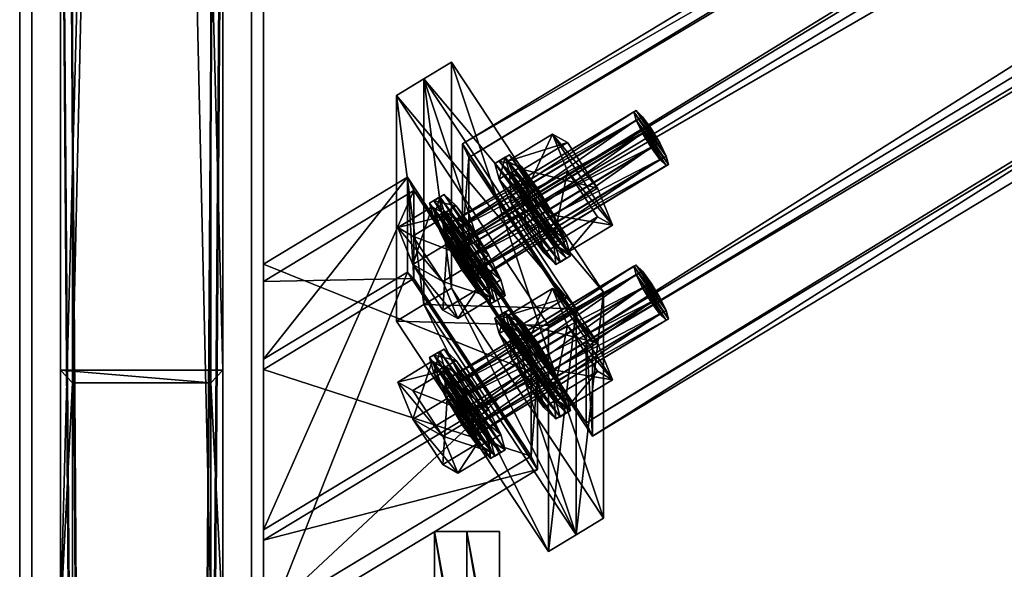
# Model space of a CAD drawing. Header units: millimetres. Extents: x 60485 to 71303, y 100 to 16900.
# Tile 416 of 656: x 68370 to 68612, y 6837 to 6972. Entities that reach past the tile are written whole.
import ezdxf

# ---------------------------------------------------------------- set-up
doc = ezdxf.new("R2010")
doc.units = ezdxf.units.MM
for name, color, linetype in [('13', 7, 'Continuous'), ('3', 7, 'Continuous'), ('4', 7, 'Continuous'), ('6', 7, 'Continuous'), ('99', 7, 'Continuous')]:
    doc.layers.add(name, color=color, linetype=linetype)

msp = doc.modelspace()

# ---------------------------------------------------------------- meshes
at = {"layer": '13', "color": 7}
mesh = msp.add_polyface(dxfattribs=at)
corners = [(68525.34, 6944.91, 4975.68), (68476.71, 6919.73, 4969.11), (68478.85, 6916.81, 4967.09), (68523.21, 6947.83, 4977.7), (68475.15, 6921.24, 4972.63), (68521.64, 6949.34, 4981.22), (68474.58, 6920.94, 4976.72), (68521.07, 6949.04, 4985.31), (68475.15, 6918.9, 4980.28), (68521.64, 6947, 4988.87), (68476.71, 6915.68, 4982.36), (68523.21, 6943.78, 4990.95), (68478.85, 6912.13, 4982.39), (68525.34, 6940.23, 4990.98), (68480.99, 6909.21, 4980.38), (68482.55, 6910.04, 4969.21), (68480.99, 6913.27, 4967.13), (68482.55, 6912.38, 4961.56), (68475.15, 6923.58, 4964.98), (68466.69, 6918.47, 4963.42), (68471.45, 6925.68, 4978.17), (68462.99, 6920.57, 4976.61), (68466.69, 6911.46, 4986.37), (68481.39, 6920.39, 4960.87), (68477.38, 6925.87, 4964.64), (68474.84, 6924.33, 4964.18), (68478.85, 6918.86, 4960.4), (68474.45, 6928.7, 4971.25), (68471.91, 6927.17, 4970.78), (68473.37, 6928.13, 4978.92), (68470.84, 6926.6, 4978.45), (68474.45, 6924.31, 4985.6), (68471.91, 6922.78, 4985.13), (68477.38, 6918.27, 4989.49), (68474.84, 6916.74, 4989.02), (68485.39, 6913.74, 4960.94), (68488.32, 6907.7, 4964.83), (68489.4, 6903.88, 4971.51), (68486.86, 6902.35, 4971.04), (68485.79, 6906.16, 4964.36), (68482.86, 6912.21, 4960.47), (68493.44, 6935.57, 4967.61), (68490.51, 6938.41, 4974.22), (68487.97, 6936.87, 4973.75), (68490.9, 6934.04, 4967.14), (68489.43, 6937.84, 4981.89), (68486.9, 6936.31, 4981.42), (68490.51, 6934.02, 4988.56), (68487.97, 6932.49, 4988.09), (68493.44, 6927.98, 4992.46), (68490.9, 6926.44, 4991.99), (68501.85, 6915.87, 4967.33), (68498.92, 6921.91, 4963.44), (68494.91, 6928.57, 4963.37)]
mesh.append_faces([[corners[k] for k in face] for face in [(0, 1, 2, 2), (3, 4, 1, 1), (5, 6, 4, 4), (7, 8, 6, 6), (9, 10, 8, 8), (11, 12, 10, 10), (13, 14, 12, 12), (18, 21, 19, 19), (20, 22, 21, 21), (17, 20, 18, 18), (23, 25, 26, 26), (24, 28, 25, 25), (27, 30, 28, 28), (29, 32, 30, 30), (31, 34, 32, 32), (35, 24, 23, 23), (25, 40, 26, 26), (41, 43, 44, 44), (42, 46, 43, 43), (45, 48, 46, 46), (47, 50, 48, 48), (43, 53, 44, 44)]], dxfattribs={"vtx0": -1, "color": 7})
mesh.append_faces([[corners[k] for k in face] for face in [(6, 15, 4, 4), (4, 16, 1, 1), (24, 35, 27, 27), (27, 36, 29, 29), (29, 37, 31, 31), (32, 38, 30, 30), (30, 39, 28, 28), (28, 40, 25, 25), (48, 51, 46, 46), (46, 52, 43, 43)]], dxfattribs={"vtx0": -1, "vtx1": -1, "color": 7})
mesh.append_faces([[corners[k] for k in face] for face in [(17, 18, 19, 19), (18, 20, 21, 21), (23, 24, 25, 25), (24, 27, 28, 28), (27, 29, 30, 30), (29, 31, 32, 32), (31, 33, 34, 34), (41, 42, 43, 43), (42, 45, 46, 46), (45, 47, 48, 48), (47, 49, 50, 50)]], dxfattribs={"vtx2": -1, "vtx3": -1, "color": 7})
mesh = msp.add_polyface(dxfattribs=at)
corners = [(68529.05, 6938.14, 4977.8), (68527.48, 6941.36, 4975.72), (68480.99, 6913.27, 4967.13), (68525.34, 6944.91, 4975.68), (68478.85, 6916.81, 4967.09), (68523.21, 6947.83, 4977.7), (68476.71, 6919.73, 4969.11), (68521.64, 6949.34, 4981.22), (68475.15, 6921.24, 4972.63), (68521.07, 6949.04, 4985.31), (68474.58, 6920.94, 4976.72), (68521.64, 6947, 4988.87), (68475.15, 6918.9, 4980.28), (68523.21, 6943.78, 4990.95), (68476.71, 6915.68, 4982.36), (68525.34, 6940.23, 4990.98), (68478.85, 6912.13, 4982.39), (68529.62, 6936.1, 4981.36), (68529.05, 6935.8, 4985.45), (68527.48, 6937.31, 4988.97), (68512.14, 6930.26, 4967.02), (68504.74, 6941.46, 4970.45), (68493.75, 6934.82, 4968.42), (68501.15, 6923.62, 4964.99), (68501.03, 6943.56, 4983.64), (68490.05, 6936.91, 4981.61), (68504.74, 6934.45, 4993.4), (68493.75, 6927.8, 4991.37), (68501.15, 6916.6, 4987.94), (68515.84, 6921.15, 4976.79), (68512.14, 6923.24, 4989.97), (68504.85, 6914.51, 4974.76), (68501.45, 6923.45, 4963.9), (68497.45, 6930.1, 4963.84), (68494.91, 6928.57, 4963.37), (68493.44, 6935.57, 4967.61), (68490.9, 6934.04, 4967.14), (68493.44, 6927.98, 4992.46), (68494.91, 6919.79, 4992.06), (68490.9, 6926.44, 4991.99), (68490.51, 6938.41, 4974.22), (68504.39, 6917.4, 4967.8), (68489.43, 6937.84, 4981.89), (68505.46, 6913.59, 4974.47), (68490.51, 6934.02, 4988.56), (68504.39, 6913.02, 4982.14), (68502.92, 6912.05, 4974), (68487.97, 6932.49, 4988.09), (68487.97, 6936.87, 4973.75), (68498.92, 6921.91, 4963.44)]
mesh.append_faces([[corners[k] for k in face] for face in [(1, 5, 3, 3), (13, 19, 15, 15), (20, 22, 23, 23), (21, 25, 22, 22), (24, 27, 25, 25), (26, 28, 27, 27), (20, 24, 21, 21), (26, 29, 30, 30), (25, 23, 22, 22), (33, 36, 34, 34), (37, 38, 39, 39), (32, 35, 33, 33)]], dxfattribs={"vtx0": -1, "color": 7})
mesh.append_faces([[corners[k] for k in face] for face in [(5, 1, 7, 7), (7, 0, 9, 9), (9, 17, 11, 11), (11, 18, 13, 13), (24, 29, 26, 26), (27, 31, 25, 25), (35, 32, 40, 40), (40, 41, 42, 42), (42, 43, 44, 44), (44, 45, 37, 37), (39, 46, 47, 47)]], dxfattribs={"vtx0": -1, "vtx1": -1, "color": 7})
mesh.append_faces([[corners[k] for k in face] for face in [(7, 1, 0, 0), (9, 0, 17, 17), (11, 17, 18, 18), (13, 18, 19, 19), (24, 20, 29, 29), (25, 31, 23, 23), (48, 49, 34, 34)]], dxfattribs={"vtx0": -1, "vtx2": -1, "vtx3": -1, "color": 7})
mesh.append_faces([[corners[k] for k in face] for face in [(0, 1, 2, 2), (1, 3, 4, 4), (3, 5, 6, 6), (5, 7, 8, 8), (7, 9, 10, 10), (9, 11, 12, 12), (11, 13, 14, 14), (13, 15, 16, 16), (20, 21, 22, 22), (21, 24, 25, 25), (24, 26, 27, 27), (32, 33, 34, 34), (33, 35, 36, 36)]], dxfattribs={"vtx2": -1, "vtx3": -1, "color": 7})
mesh = msp.add_polyface(dxfattribs=at)
corners = [(68527.48, 6903.35, 5100.04), (68523.21, 6909.82, 5102.02), (68525.34, 6906.9, 5100), (68521.64, 6911.33, 5105.54), (68529.05, 6900.13, 5102.12), (68521.07, 6911.03, 5109.63), (68529.62, 6898.09, 5105.68), (68521.64, 6908.99, 5113.19), (68529.05, 6897.79, 5109.77), (68523.21, 6905.77, 5115.27), (68529.62, 6936.1, 4981.36), (68529.05, 6938.14, 4977.8), (68482.55, 6910.04, 4969.21), (68483.12, 6908.01, 4972.77), (68480.99, 6913.27, 4967.13), (68527.48, 6941.36, 4975.72), (68478.85, 6916.81, 4967.09), (68525.34, 6940.23, 4990.98), (68527.48, 6937.31, 4988.97), (68480.99, 6909.21, 4980.38), (68529.05, 6935.8, 4985.45), (68482.55, 6907.7, 4976.86), (68515.84, 6921.15, 4976.79), (68512.14, 6930.26, 4967.02), (68501.15, 6923.62, 4964.99), (68504.85, 6914.51, 4974.76), (68504.74, 6934.45, 4993.4), (68512.14, 6923.24, 4989.97), (68501.15, 6916.6, 4987.94), (68493.75, 6927.8, 4991.37), (68505.46, 6913.59, 4974.47), (68504.39, 6917.4, 4967.8), (68501.85, 6915.87, 4967.33), (68502.92, 6912.05, 4974), (68501.45, 6923.45, 4963.9), (68498.92, 6921.91, 4963.44), (68494.91, 6928.57, 4963.37), (68493.44, 6927.98, 4992.46), (68497.45, 6921.33, 4992.52), (68494.91, 6919.79, 4992.06), (68501.45, 6915.85, 4988.75), (68498.92, 6914.32, 4988.28), (68504.39, 6913.02, 4982.14), (68501.85, 6911.49, 4981.67), (68490.51, 6938.41, 4974.22), (68489.43, 6937.84, 4981.89), (68490.51, 6934.02, 4988.56), (68490.9, 6926.44, 4991.99), (68487.97, 6932.49, 4988.09), (68486.9, 6936.31, 4981.42)]
mesh.append_faces([[corners[k] for k in face] for face in [(0, 1, 2, 2), (10, 12, 13, 13), (11, 14, 12, 12), (15, 16, 14, 14), (18, 21, 19, 19), (20, 13, 21, 21), (22, 24, 25, 25), (27, 25, 28, 28), (25, 29, 28, 28), (30, 32, 33, 33), (31, 35, 32, 32), (34, 36, 35, 35), (38, 41, 39, 39), (40, 43, 41, 41), (42, 33, 43, 43), (37, 40, 38, 38), (43, 39, 41, 41)]], dxfattribs={"vtx0": -1, "color": 7})
mesh.append_faces([[corners[k] for k in face] for face in [(1, 0, 3, 3), (3, 4, 5, 5), (5, 6, 7, 7), (7, 8, 9, 9), (39, 43, 47, 47)]], dxfattribs={"vtx0": -1, "vtx1": -1, "color": 7})
mesh.append_faces([[corners[k] for k in face] for face in [(3, 0, 4, 4), (44, 34, 31, 31), (45, 31, 30, 30), (46, 30, 42, 42), (37, 42, 40, 40), (47, 43, 33, 33), (48, 33, 32, 32), (49, 32, 35, 35)]], dxfattribs={"vtx0": -1, "vtx2": -1, "vtx3": -1, "color": 7})
mesh.append_faces([[corners[k] for k in face] for face in [(10, 11, 12, 12), (17, 18, 19, 19), (18, 20, 21, 21), (20, 10, 13, 13), (22, 23, 24, 24), (26, 27, 28, 28), (27, 22, 25, 25), (30, 31, 32, 32), (31, 34, 35, 35), (37, 38, 39, 39), (38, 40, 41, 41), (40, 42, 43, 43), (42, 30, 33, 33)]], dxfattribs={"vtx2": -1, "vtx3": -1, "color": 7})
mesh = msp.add_polyface(dxfattribs=at)
corners = [(68480.99, 6909.21, 4980.38), (68476.71, 6915.68, 4982.36), (68478.85, 6912.13, 4982.39), (68482.55, 6907.7, 4976.86), (68475.15, 6918.9, 4980.28), (68483.12, 6908.01, 4972.77), (68474.58, 6920.94, 4976.72), (68482.55, 6910.04, 4969.21), (68475.15, 6921.24, 4972.63), (68480.99, 6913.27, 4967.13), (68476.71, 6919.73, 4969.11), (68478.85, 6916.81, 4967.09), (68486.25, 6903.27, 4971.32), (68482.55, 6912.38, 4961.56), (68474.1, 6907.27, 4959.99), (68466.69, 6918.47, 4963.42), (68471.45, 6925.68, 4978.17), (68475.15, 6916.57, 4987.93), (68466.69, 6911.46, 4986.37), (68482.55, 6905.36, 4984.51), (68474.1, 6900.26, 4982.95), (68477.8, 6898.16, 4969.76), (68462.99, 6920.57, 4976.61), (68489.4, 6903.88, 4971.51), (68488.32, 6907.7, 4964.83), (68485.79, 6906.16, 4964.36), (68486.86, 6902.35, 4971.04), (68485.39, 6913.74, 4960.94), (68482.86, 6912.21, 4960.47), (68481.39, 6920.39, 4960.87), (68478.85, 6918.86, 4960.4), (68477.38, 6918.27, 4989.49), (68481.39, 6911.62, 4989.56), (68478.85, 6910.09, 4989.09), (68474.84, 6916.74, 4989.02), (68485.39, 6906.14, 4985.78), (68482.86, 6904.61, 4985.31), (68488.32, 6903.31, 4979.17), (68485.79, 6901.78, 4978.71), (68474.45, 6928.7, 4971.25), (68473.37, 6928.13, 4978.92), (68474.45, 6924.31, 4985.6), (68471.91, 6922.78, 4985.13), (68470.84, 6926.6, 4978.45), (68471.91, 6927.17, 4970.78)]
mesh.append_faces([[corners[k] for k in face] for face in [(0, 1, 2, 2), (10, 9, 11, 11), (13, 15, 14, 14), (17, 20, 18, 18), (17, 12, 19, 19), (22, 14, 15, 15), (23, 25, 26, 26), (24, 28, 25, 25), (27, 30, 28, 28), (31, 33, 34, 34), (32, 36, 33, 33), (35, 38, 36, 36), (31, 35, 32, 32), (36, 34, 33, 33)]], dxfattribs={"vtx0": -1, "color": 7})
mesh.append_faces([[corners[k] for k in face] for face in [(1, 3, 4, 4), (4, 5, 6, 6), (16, 12, 17, 17), (18, 14, 22, 22), (41, 37, 31, 31), (34, 38, 42, 42)]], dxfattribs={"vtx0": -1, "vtx1": -1, "color": 7})
mesh.append_faces([[corners[k] for k in face] for face in [(1, 0, 3, 3), (4, 3, 5, 5), (6, 5, 7, 7), (8, 7, 9, 9), (16, 13, 12, 12), (18, 21, 14, 14), (39, 27, 24, 24), (40, 24, 23, 23), (41, 23, 37, 37), (31, 37, 35, 35), (34, 36, 38, 38), (42, 38, 26, 26), (43, 26, 25, 25), (44, 25, 28, 28)]], dxfattribs={"vtx0": -1, "vtx2": -1, "vtx3": -1, "color": 7})
mesh.append_faces([[corners[k] for k in face] for face in [(12, 13, 14, 14), (16, 17, 18, 18), (17, 19, 20, 20), (23, 24, 25, 25), (24, 27, 28, 28), (27, 29, 30, 30), (31, 32, 33, 33), (32, 35, 36, 36), (35, 37, 38, 38)]], dxfattribs={"vtx2": -1, "vtx3": -1, "color": 7})
mesh = msp.add_polyface(dxfattribs=at)
corners = [(68523.21, 6909.82, 5102.02), (68475.15, 6883.24, 5096.95), (68476.71, 6881.72, 5093.43), (68521.64, 6911.33, 5105.54), (68474.58, 6882.93, 5101.04), (68521.07, 6911.03, 5109.63), (68475.15, 6880.9, 5104.6), (68521.64, 6908.99, 5113.19), (68476.71, 6877.67, 5106.68), (68483.12, 6870, 5097.09), (68482.55, 6872.03, 5093.53), (68480.99, 6875.26, 5091.45), (68478.85, 6878.8, 5091.41), (68482.55, 6874.37, 5085.88), (68475.15, 6885.57, 5089.3), (68466.69, 6880.47, 5087.74), (68471.45, 6887.67, 5102.49), (68462.99, 6882.56, 5100.93), (68475.15, 6878.56, 5112.25), (68466.69, 6873.45, 5110.69), (68474.1, 6869.26, 5084.31), (68485.39, 6875.73, 5085.26), (68481.39, 6882.38, 5085.19), (68478.85, 6880.85, 5084.72), (68477.38, 6887.86, 5088.96), (68474.84, 6886.33, 5088.49), (68474.45, 6890.69, 5095.57), (68471.91, 6889.16, 5095.1), (68473.37, 6890.12, 5103.24), (68470.84, 6888.59, 5102.77), (68474.45, 6886.31, 5109.92), (68471.91, 6884.77, 5109.45), (68477.38, 6880.26, 5113.81), (68474.84, 6878.73, 5113.34), (68488.32, 6869.69, 5089.15), (68489.4, 6865.87, 5095.83), (68486.86, 6864.34, 5095.36), (68485.79, 6868.16, 5088.68), (68482.86, 6874.2, 5084.79), (68490.51, 6900.4, 5098.54), (68486.9, 6898.3, 5105.74), (68487.97, 6898.87, 5098.07), (68489.43, 6899.83, 5106.21), (68487.97, 6894.48, 5112.41), (68486.25, 6903.27, 4971.32), (68474.1, 6907.27, 4959.99), (68477.8, 6898.16, 4969.76), (68482.55, 6905.36, 4984.51), (68474.1, 6900.26, 4982.95), (68466.69, 6911.46, 4986.37), (68488.32, 6903.31, 4979.17), (68489.4, 6903.88, 4971.51), (68486.86, 6902.35, 4971.04), (68485.79, 6901.78, 4978.71)]
mesh.append_faces([[corners[k] for k in face] for face in [(0, 1, 2, 2), (3, 4, 1, 1), (5, 6, 4, 4), (7, 8, 6, 6), (2, 11, 12, 12), (14, 17, 15, 15), (16, 19, 17, 17), (13, 16, 14, 14), (17, 20, 15, 15), (22, 25, 23, 23), (24, 27, 25, 25), (26, 29, 27, 27), (28, 31, 29, 29), (30, 33, 31, 31), (21, 24, 22, 22), (25, 38, 23, 23), (39, 40, 41, 41), (42, 43, 40, 40), (44, 45, 46, 46), (47, 46, 48, 48), (46, 49, 48, 48), (50, 52, 53, 53)]], dxfattribs={"vtx0": -1, "color": 7})
mesh.append_faces([[corners[k] for k in face] for face in [(6, 9, 4, 4), (4, 10, 1, 1), (1, 11, 2, 2), (16, 13, 18, 18), (24, 21, 26, 26), (26, 34, 28, 28), (28, 35, 30, 30), (31, 36, 29, 29), (29, 37, 27, 27), (27, 38, 25, 25)]], dxfattribs={"vtx0": -1, "vtx1": -1, "color": 7})
mesh.append_faces([[corners[k] for k in face] for face in [(13, 14, 15, 15), (14, 16, 17, 17), (16, 18, 19, 19), (21, 22, 23, 23), (22, 24, 25, 25), (24, 26, 27, 27), (26, 28, 29, 29), (28, 30, 31, 31), (30, 32, 33, 33), (47, 44, 46, 46), (50, 51, 52, 52)]], dxfattribs={"vtx2": -1, "vtx3": -1, "color": 7})
mesh = msp.add_polyface(dxfattribs=at)
corners = [(68529.62, 6898.09, 5105.68), (68482.55, 6872.03, 5093.53), (68483.12, 6870, 5097.09), (68529.05, 6900.13, 5102.12), (68480.99, 6875.26, 5091.45), (68527.48, 6903.35, 5100.04), (68478.85, 6878.8, 5091.41), (68525.34, 6906.9, 5100), (68476.71, 6881.72, 5093.43), (68521.64, 6911.33, 5105.54), (68521.07, 6911.03, 5109.63), (68474.58, 6882.93, 5101.04), (68521.64, 6908.99, 5113.19), (68475.15, 6880.9, 5104.6), (68523.21, 6905.77, 5115.27), (68478.85, 6874.13, 5106.71), (68476.71, 6877.67, 5106.68), (68525.34, 6902.22, 5115.3), (68480.99, 6871.21, 5104.7), (68527.48, 6899.3, 5113.29), (68482.55, 6869.69, 5101.18), (68529.05, 6897.79, 5109.77), (68504.74, 6903.45, 5094.77), (68501.03, 6905.55, 5107.96), (68490.05, 6898.91, 5105.92), (68493.75, 6896.81, 5092.74), (68504.74, 6896.44, 5117.72), (68493.75, 6889.8, 5115.69), (68501.15, 6878.59, 5112.26), (68504.85, 6876.5, 5099.08), (68501.15, 6885.61, 5089.31), (68501.45, 6885.44, 5088.22), (68497.45, 6892.09, 5088.16), (68494.91, 6890.56, 5087.69), (68498.92, 6883.91, 5087.75), (68493.44, 6897.56, 5091.93), (68490.9, 6896.03, 5091.46), (68490.51, 6900.4, 5098.54), (68487.97, 6898.87, 5098.07), (68489.43, 6899.83, 5106.21), (68486.9, 6898.3, 5105.74), (68490.51, 6896.01, 5112.88), (68487.97, 6894.48, 5112.41), (68493.44, 6889.97, 5116.78), (68490.9, 6888.44, 5116.31), (68497.45, 6883.32, 5116.84), (68494.91, 6881.79, 5116.38), (68498.92, 6876.31, 5112.6), (68504.39, 6879.39, 5092.12), (68505.46, 6875.58, 5098.79), (68504.39, 6875.01, 5106.46), (68501.45, 6877.84, 5113.07), (68501.85, 6873.48, 5105.99), (68502.92, 6874.04, 5098.32), (68501.85, 6877.86, 5091.65)]
mesh.append_faces([[corners[k] for k in face] for face in [(0, 1, 2, 2), (3, 4, 1, 1), (5, 6, 4, 4), (7, 8, 6, 6), (14, 15, 16, 16), (17, 18, 15, 15), (19, 20, 18, 18), (21, 2, 20, 20), (22, 24, 25, 25), (23, 27, 24, 24), (26, 28, 27, 27), (24, 30, 25, 25), (31, 33, 34, 34), (32, 36, 33, 33), (35, 38, 36, 36), (41, 44, 42, 42), (43, 46, 44, 44), (45, 47, 46, 46), (31, 35, 32, 32), (43, 51, 45, 45), (38, 33, 36, 36)]], dxfattribs={"vtx0": -1, "color": 7})
mesh.append_faces([[corners[k] for k in face] for face in [(27, 29, 24, 24), (35, 31, 37, 37), (37, 48, 39, 39), (39, 49, 41, 41), (41, 50, 43, 43), (46, 52, 44, 44), (44, 53, 42, 42), (42, 54, 40, 40), (40, 34, 38, 38)]], dxfattribs={"vtx0": -1, "vtx1": -1, "color": 7})
mesh.append_faces([[corners[k] for k in face] for face in [(40, 54, 34, 34), (38, 34, 33, 33)]], dxfattribs={"vtx0": -1, "vtx2": -1, "vtx3": -1, "color": 7})
mesh.append_faces([[corners[k] for k in face] for face in [(9, 10, 11, 11), (10, 12, 13, 13), (22, 23, 24, 24), (23, 26, 27, 27), (31, 32, 33, 33), (32, 35, 36, 36), (35, 37, 38, 38), (37, 39, 40, 40), (39, 41, 42, 42), (41, 43, 44, 44), (43, 45, 46, 46)]], dxfattribs={"vtx2": -1, "vtx3": -1, "color": 7})
mesh = msp.add_polyface(dxfattribs=at)
corners = [(68529.62, 6898.09, 5105.68), (68529.05, 6900.13, 5102.12), (68482.55, 6872.03, 5093.53), (68527.48, 6903.35, 5100.04), (68480.99, 6875.26, 5091.45), (68525.34, 6906.9, 5100), (68478.85, 6878.8, 5091.41), (68523.21, 6909.82, 5102.02), (68476.71, 6881.72, 5093.43), (68521.64, 6911.33, 5105.54), (68475.15, 6883.24, 5096.95), (68521.64, 6908.99, 5113.19), (68523.21, 6905.77, 5115.27), (68476.71, 6877.67, 5106.68), (68525.34, 6902.22, 5115.3), (68478.85, 6874.13, 5106.71), (68527.48, 6899.3, 5113.29), (68480.99, 6871.21, 5104.7), (68529.05, 6897.79, 5109.77), (68482.55, 6869.69, 5101.18), (68483.12, 6870, 5097.09), (68521.07, 6911.03, 5109.63), (68515.84, 6883.14, 5101.11), (68512.14, 6892.25, 5091.34), (68501.15, 6885.61, 5089.31), (68504.85, 6876.5, 5099.08), (68504.74, 6903.45, 5094.77), (68493.75, 6896.81, 5092.74), (68504.74, 6896.44, 5117.72), (68512.14, 6885.24, 5114.29), (68501.15, 6878.59, 5112.26), (68501.03, 6905.55, 5107.96), (68493.75, 6889.8, 5115.69), (68490.05, 6898.91, 5105.92), (68505.46, 6875.58, 5098.79), (68504.39, 6879.39, 5092.12), (68501.85, 6877.86, 5091.65), (68502.92, 6874.04, 5098.32), (68501.45, 6885.44, 5088.22), (68498.92, 6883.91, 5087.75), (68497.45, 6883.32, 5116.84), (68501.45, 6877.84, 5113.07), (68498.92, 6876.31, 5112.6), (68504.39, 6875.01, 5106.46), (68501.85, 6873.48, 5105.99), (68490.51, 6900.4, 5098.54), (68489.43, 6899.83, 5106.21), (68490.51, 6896.01, 5112.88), (68493.44, 6889.97, 5116.78), (68494.91, 6881.79, 5116.38), (68490.9, 6888.44, 5116.31), (68487.97, 6894.48, 5112.41)]
mesh.append_faces([[corners[k] for k in face] for face in [(12, 16, 14, 14), (22, 24, 25, 25), (23, 27, 24, 24), (29, 25, 30, 30), (23, 31, 26, 26), (28, 22, 29, 29), (25, 32, 30, 30), (34, 36, 37, 37), (35, 39, 36, 36), (41, 44, 42, 42), (43, 37, 44, 44), (44, 49, 42, 42)]], dxfattribs={"vtx0": -1, "color": 7})
mesh.append_faces([[corners[k] for k in face] for face in [(31, 22, 28, 28)]], dxfattribs={"vtx0": -1, "vtx1": -1, "color": 7})
mesh.append_faces([[corners[k] for k in face] for face in [(21, 1, 0, 0), (11, 0, 18, 18), (12, 18, 16, 16), (31, 23, 22, 22), (33, 25, 24, 24), (45, 38, 35, 35), (46, 35, 34, 34), (47, 34, 43, 43), (48, 43, 41, 41), (50, 44, 37, 37), (51, 37, 36, 36)]], dxfattribs={"vtx0": -1, "vtx2": -1, "vtx3": -1, "color": 7})
mesh.append_faces([[corners[k] for k in face] for face in [(0, 1, 2, 2), (1, 3, 4, 4), (3, 5, 6, 6), (5, 7, 8, 8), (7, 9, 10, 10), (11, 12, 13, 13), (12, 14, 15, 15), (14, 16, 17, 17), (16, 18, 19, 19), (18, 0, 20, 20), (22, 23, 24, 24), (23, 26, 27, 27), (28, 29, 30, 30), (29, 22, 25, 25), (34, 35, 36, 36), (35, 38, 39, 39), (40, 41, 42, 42), (41, 43, 44, 44), (43, 34, 37, 37)]], dxfattribs={"vtx2": -1, "vtx3": -1, "color": 7})
mesh = msp.add_polyface(dxfattribs=at)
corners = [(68480.99, 6871.21, 5104.7), (68476.71, 6877.67, 5106.68), (68478.85, 6874.13, 5106.71), (68482.55, 6869.69, 5101.18), (68483.12, 6870, 5097.09), (68475.15, 6880.9, 5104.6), (68474.58, 6882.93, 5101.04), (68482.55, 6872.03, 5093.53), (68475.15, 6883.24, 5096.95), (68480.99, 6875.26, 5091.45), (68486.25, 6865.26, 5095.64), (68482.55, 6874.37, 5085.88), (68474.1, 6869.26, 5084.31), (68477.8, 6860.15, 5094.08), (68466.69, 6880.47, 5087.74), (68475.15, 6878.56, 5112.25), (68482.55, 6867.36, 5108.83), (68474.1, 6862.25, 5107.27), (68466.69, 6873.45, 5110.69), (68462.99, 6882.56, 5100.93), (68489.4, 6865.87, 5095.83), (68488.32, 6869.69, 5089.15), (68485.79, 6868.16, 5088.68), (68486.86, 6864.34, 5095.36), (68485.39, 6875.73, 5085.26), (68482.86, 6874.2, 5084.79), (68478.85, 6880.85, 5084.72), (68477.38, 6880.26, 5113.81), (68481.39, 6873.61, 5113.88), (68478.85, 6872.08, 5113.41), (68474.84, 6878.73, 5113.34), (68485.39, 6868.14, 5110.1), (68482.86, 6866.6, 5109.63), (68488.32, 6865.3, 5103.49), (68485.79, 6863.77, 5103.03), (68474.45, 6890.69, 5095.57), (68473.37, 6890.12, 5103.24), (68474.45, 6886.31, 5109.92), (68471.91, 6884.77, 5109.45), (68470.84, 6888.59, 5102.77), (68471.91, 6889.16, 5095.1)]
mesh.append_faces([[corners[k] for k in face] for face in [(0, 1, 2, 2), (10, 12, 13, 13), (11, 14, 12, 12), (15, 17, 18, 18), (16, 13, 17, 17), (15, 10, 16, 16), (13, 18, 17, 17), (20, 22, 23, 23), (21, 25, 22, 22), (24, 26, 25, 25), (27, 29, 30, 30), (28, 32, 29, 29), (31, 34, 32, 32), (33, 23, 34, 34), (27, 31, 28, 28), (32, 30, 29, 29)]], dxfattribs={"vtx0": -1, "color": 7})
mesh.append_faces([[corners[k] for k in face] for face in [(1, 4, 5, 5), (18, 12, 19, 19), (37, 33, 27, 27), (30, 34, 38, 38)]], dxfattribs={"vtx0": -1, "vtx1": -1, "color": 7})
mesh.append_faces([[corners[k] for k in face] for face in [(1, 0, 3, 3), (1, 3, 4, 4), (6, 4, 7, 7), (8, 7, 9, 9), (15, 11, 10, 10), (18, 13, 12, 12), (35, 24, 21, 21), (36, 21, 20, 20), (37, 20, 33, 33), (27, 33, 31, 31), (30, 32, 34, 34), (38, 34, 23, 23), (39, 23, 22, 22), (40, 22, 25, 25)]], dxfattribs={"vtx0": -1, "vtx2": -1, "vtx3": -1, "color": 7})
mesh.append_faces([[corners[k] for k in face] for face in [(10, 11, 12, 12), (15, 16, 17, 17), (16, 10, 13, 13), (20, 21, 22, 22), (21, 24, 25, 25), (27, 28, 29, 29), (28, 31, 32, 32), (31, 33, 34, 34), (33, 20, 23, 23)]], dxfattribs={"vtx2": -1, "vtx3": -1, "color": 7})
at = {"layer": '3', "color": 91}
mesh = msp.add_polyface(dxfattribs=at)
corners = [(68370, 8485, 5564.7), (68430, 8485, 5564.7), (68430, 145.04, 3014.92), (68370, 145.04, 3014.92), (68370, 271.84, 2970.03), (68430, 271.84, 2970.03), (68430, 8485, 5481.04), (68370, 8485, 5481.04), (68370, 145.04, 2970.03), (68427, 8485, 5484.18), (68373, 8485, 5484.18), (68373, 8485, 5561.56), (68427, 8485, 5561.56), (68373, 145.04, 3011.78), (68427, 145.04, 3011.78), (68373, 261.58, 2970.03), (68373, 145.04, 2970.03), (68427, 261.58, 2970.03), (68427, 145.04, 2970.03), (68430, 145.04, 2970.03)]
mesh.append_faces([[corners[k] for k in face] for face in [(0, 2, 3, 3), (4, 6, 7, 7), (4, 3, 8, 8), (0, 4, 7, 7), (12, 13, 14, 14), (15, 11, 10, 10), (13, 15, 16, 16), (17, 10, 9, 9), (17, 14, 18, 18), (12, 17, 9, 9), (8, 13, 16, 16), (18, 2, 19, 19), (5, 1, 6, 6), (2, 5, 19, 19), (5, 18, 19, 19), (15, 8, 16, 16)]], dxfattribs={"vtx0": -1, "color": 91})
mesh.append_faces([[corners[k] for k in face] for face in [(3, 4, 0, 0), (0, 11, 1, 1), (11, 7, 10, 10), (10, 7, 9, 9), (1, 12, 6, 6), (12, 1, 11, 11), (6, 9, 7, 7), (11, 15, 13, 13), (14, 17, 12, 12), (2, 14, 3, 3), (3, 13, 8, 8), (1, 5, 2, 2), (18, 5, 17, 17), (17, 5, 15, 15), (8, 15, 4, 4), (4, 15, 5, 5)]], dxfattribs={"vtx0": -1, "vtx1": -1, "color": 91})
mesh.append_faces([[corners[k] for k in face] for face in [(11, 0, 7, 7), (6, 12, 9, 9), (2, 18, 14, 14), (3, 14, 13, 13)]], dxfattribs={"vtx0": -1, "vtx2": -1, "vtx3": -1, "color": 91})
mesh.append_faces([[corners[k] for k in face] for face in [(0, 1, 2, 2), (4, 5, 6, 6), (12, 11, 13, 13), (17, 15, 10, 10)]], dxfattribs={"vtx2": -1, "vtx3": -1, "color": 91})
mesh = msp.add_polyface(dxfattribs=at)
corners = [(70790.52, 8333.78, 5437.95), (70819.36, 8290.13, 5424.6), (68509.33, 6894.17, 4997.81), (68480.49, 6937.82, 5011.16), (70819.36, 8268.49, 5495.37), (68509.33, 6872.53, 5068.58), (70790.52, 8312.15, 5508.72), (68480.49, 6916.18, 5081.93), (70788.91, 8337.09, 5435.82), (70788.91, 8313.7, 5512.33), (68478.89, 6917.73, 5085.54), (68478.89, 6941.12, 5009.03), (70820.97, 8265.19, 5497.5), (68510.94, 6869.23, 5070.71), (70820.97, 8288.58, 5420.99), (68510.94, 6892.62, 4994.2)]
mesh.append_faces([[corners[k] for k in face] for face in [(0, 2, 3, 3), (1, 5, 2, 2), (4, 7, 5, 5), (6, 3, 7, 7), (8, 10, 11, 11), (9, 13, 10, 10), (12, 15, 13, 13), (14, 11, 15, 15)]], dxfattribs={"vtx0": -1, "color": 91})
mesh.append_faces([[corners[k] for k in face] for face in [(9, 6, 12, 12), (6, 8, 0, 0), (0, 8, 1, 1), (12, 4, 14, 14), (4, 12, 6, 6), (14, 1, 8, 8), (3, 10, 7, 7), (15, 2, 13, 13)]], dxfattribs={"vtx0": -1, "vtx1": -1, "color": 91})
mesh.append_faces([[corners[k] for k in face] for face in [(6, 9, 8, 8), (14, 4, 1, 1), (11, 3, 2, 2), (3, 11, 10, 10), (7, 10, 13, 13), (2, 15, 11, 11), (13, 2, 5, 5), (13, 5, 7, 7)]], dxfattribs={"vtx0": -1, "vtx2": -1, "vtx3": -1, "color": 91})
mesh.append_faces([[corners[k] for k in face] for face in [(0, 1, 2, 2), (1, 4, 5, 5), (4, 6, 7, 7), (6, 0, 3, 3), (8, 9, 10, 10), (9, 12, 13, 13), (12, 14, 15, 15), (14, 8, 11, 11)]], dxfattribs={"vtx2": -1, "vtx3": -1, "color": 91})
mesh = msp.add_polyface(dxfattribs=at)
corners = [(68466.96, 6929.65, 5008.66), (68495.81, 6885.99, 4995.32), (68430, 6846.22, 4983.16), (68430, 6907.31, 5001.83), (68495.81, 6864.36, 5066.08), (68430, 6824.59, 5053.92), (68466.96, 6908.01, 5079.43), (68430, 6885.67, 5072.6), (68465.36, 6932.95, 5006.54), (68465.36, 6909.56, 5083.04), (68430, 6888.19, 5076.51), (68430, 6911.58, 5000), (68497.41, 6861.05, 5068.21), (68430, 6820.32, 5055.76), (68497.41, 6884.44, 4991.71), (68430, 6843.71, 4979.25)]
mesh.append_faces([[corners[k] for k in face] for face in [(0, 2, 3, 3), (1, 5, 2, 2), (4, 7, 5, 5), (6, 3, 7, 7), (8, 10, 11, 11), (9, 13, 10, 10), (12, 15, 13, 13), (14, 11, 15, 15)]], dxfattribs={"vtx0": -1, "color": 91})
mesh.append_faces([[corners[k] for k in face] for face in [(9, 6, 12, 12), (6, 8, 0, 0), (0, 8, 1, 1), (12, 4, 14, 14), (4, 12, 6, 6), (14, 1, 8, 8), (11, 3, 15, 15), (3, 10, 7, 7), (7, 10, 5, 5), (15, 2, 13, 13), (2, 15, 3, 3), (13, 5, 10, 10)]], dxfattribs={"vtx0": -1, "vtx1": -1, "color": 91})
mesh.append_faces([[corners[k] for k in face] for face in [(6, 9, 8, 8), (14, 4, 1, 1), (3, 11, 10, 10), (13, 2, 5, 5)]], dxfattribs={"vtx0": -1, "vtx2": -1, "vtx3": -1, "color": 91})
mesh.append_faces([[corners[k] for k in face] for face in [(0, 1, 2, 2), (1, 4, 5, 5), (4, 6, 7, 7), (6, 0, 3, 3), (8, 9, 10, 10), (9, 12, 13, 13), (12, 14, 15, 15), (14, 8, 11, 11)]], dxfattribs={"vtx2": -1, "vtx3": -1, "color": 91})
at = {"layer": '4', "color": 171}
mesh = msp.add_polyface(dxfattribs=at)
corners = [(68417, 6827.2, 4974.2), (68383, 6827.2, 4974.2), (68383, 8327.74, 3030.03), (68417, 8327.74, 3030.03), (68383, 6882.39, 4991.08), (68383, 8395.95, 3030.03), (68417, 6882.39, 4991.08), (68417, 8395.95, 3030.03), (68420, 6824.13, 4973.27), (68420, 6885.46, 4992.02), (68420, 8399.74, 3030.03), (68420, 8323.95, 3030.03), (68380, 6885.46, 4992.02), (68380, 8399.74, 3030.03), (68380, 6824.13, 4973.27), (68380, 8323.95, 3030.03)]
mesh.append_faces([[corners[k] for k in face] for face in [(0, 2, 3, 3), (1, 5, 2, 2), (4, 7, 5, 5), (6, 3, 7, 7), (8, 10, 11, 11), (9, 13, 10, 10), (12, 15, 13, 13), (14, 11, 15, 15)]], dxfattribs={"vtx0": -1, "color": 171})
mesh.append_faces([[corners[k] for k in face] for face in [(9, 6, 12, 12), (6, 8, 0, 0), (0, 8, 1, 1), (12, 4, 14, 14), (4, 12, 6, 6), (14, 1, 8, 8), (11, 3, 15, 15), (3, 10, 7, 7), (7, 10, 5, 5), (15, 2, 13, 13), (2, 15, 3, 3), (13, 5, 10, 10)]], dxfattribs={"vtx0": -1, "vtx1": -1, "color": 171})
mesh.append_faces([[corners[k] for k in face] for face in [(6, 9, 8, 8), (14, 4, 1, 1), (3, 11, 10, 10), (13, 2, 5, 5)]], dxfattribs={"vtx0": -1, "vtx2": -1, "vtx3": -1, "color": 171})
mesh.append_faces([[corners[k] for k in face] for face in [(0, 1, 2, 2), (1, 4, 5, 5), (4, 6, 7, 7), (6, 0, 3, 3), (8, 9, 10, 10), (9, 12, 13, 13), (12, 14, 15, 15), (14, 8, 11, 11)]], dxfattribs={"vtx2": -1, "vtx3": -1, "color": 171})
at = {"layer": '6', "color": 2}
mesh = msp.add_polyface(dxfattribs=at)
corners = [(68373, 8445, 2973.03), (68427, 8445, 2973.03), (68427, 281.65, 2973.03), (68373, 281.65, 2973.03), (68427, 8445, 3027.03), (68427, 458.28, 3027.03), (68373, 8445, 3027.03), (68373, 458.28, 3027.03), (68370, 8445, 2970.03), (68370, 8445, 3030.03), (68370, 468.09, 3030.03), (68370, 271.84, 2970.03), (68430, 8445, 3030.03), (68430, 468.09, 3030.03), (68430, 8445, 2970.03), (68430, 271.84, 2970.03)]
mesh.append_faces([[corners[k] for k in face] for face in [(0, 2, 3, 3), (1, 5, 2, 2), (4, 7, 5, 5), (6, 3, 7, 7), (8, 10, 11, 11), (9, 13, 10, 10), (12, 15, 13, 13), (14, 11, 15, 15)]], dxfattribs={"vtx0": -1, "color": 2})
mesh.append_faces([[corners[k] for k in face] for face in [(9, 6, 12, 12), (6, 8, 0, 0), (0, 8, 1, 1), (12, 4, 14, 14), (4, 12, 6, 6), (14, 1, 8, 8), (11, 3, 15, 15), (3, 10, 7, 7), (7, 10, 5, 5), (15, 2, 13, 13), (2, 15, 3, 3), (13, 5, 10, 10)]], dxfattribs={"vtx0": -1, "vtx1": -1, "color": 2})
mesh.append_faces([[corners[k] for k in face] for face in [(6, 9, 8, 8), (14, 4, 1, 1), (3, 11, 10, 10), (13, 2, 5, 5)]], dxfattribs={"vtx0": -1, "vtx2": -1, "vtx3": -1, "color": 2})
mesh.append_faces([[corners[k] for k in face] for face in [(0, 1, 2, 2), (1, 4, 5, 5), (4, 6, 7, 7), (6, 0, 3, 3), (8, 9, 10, 10), (9, 12, 13, 13), (12, 14, 15, 15), (14, 8, 11, 11)]], dxfattribs={"vtx2": -1, "vtx3": -1, "color": 2})
at = {"layer": '99', "color": 7}
mesh = msp.add_polyface(dxfattribs=at)
corners = [(68513.61, 6849.11, 5122.07), (68476.21, 6905.69, 5139.37), (68476.21, 6961.25, 4957.67), (68513.61, 6904.66, 4940.37), (68469.45, 6901.61, 5138.12), (68469.45, 6957.16, 4956.42), (68506.85, 6845.02, 5120.82), (68506.85, 6900.57, 4939.12)]
mesh.append_faces([[corners[k] for k in face] for face in [(0, 2, 3, 3), (1, 5, 2, 2), (4, 7, 5, 5), (6, 3, 7, 7), (1, 6, 4, 4), (3, 5, 7, 7)]], dxfattribs={"vtx0": -1, "color": 7})
mesh.append_faces([[corners[k] for k in face] for face in [(0, 1, 2, 2), (1, 4, 5, 5), (4, 6, 7, 7), (6, 0, 3, 3), (1, 0, 6, 6), (3, 2, 5, 5)]], dxfattribs={"vtx2": -1, "vtx3": -1, "color": 7})
mesh = msp.add_polyface(dxfattribs=at)
corners = [(68506.85, 6845.02, 5120.82), (68469.45, 6901.61, 5138.12), (68469.45, 6957.16, 4956.42), (68506.85, 6900.57, 4939.12), (68462.69, 6897.52, 5136.87), (68462.69, 6953.07, 4955.17), (68500.08, 6840.93, 5119.57), (68500.08, 6896.48, 4937.87)]
mesh.append_faces([[corners[k] for k in face] for face in [(0, 2, 3, 3), (1, 5, 2, 2), (4, 7, 5, 5), (6, 3, 7, 7), (1, 6, 4, 4), (3, 5, 7, 7)]], dxfattribs={"vtx0": -1, "color": 7})
mesh.append_faces([[corners[k] for k in face] for face in [(0, 1, 2, 2), (1, 4, 5, 5), (4, 6, 7, 7), (6, 0, 3, 3), (1, 0, 6, 6), (3, 2, 5, 5)]], dxfattribs={"vtx2": -1, "vtx3": -1, "color": 7})
mesh = msp.add_polyface(dxfattribs=at)
corners = [(68472, 6801.98, 5086.75), (68472, 6754.16, 5072.13), (68472, 6798.02, 4928.68), (68472, 6845.84, 4943.3), (68480, 6754.16, 5072.13), (68480, 6798.02, 4928.68), (68480, 6801.98, 5086.75), (68480, 6845.84, 4943.3)]
mesh.append_faces([[corners[k] for k in face] for face in [(0, 2, 3, 3), (1, 5, 2, 2), (4, 7, 5, 5), (6, 3, 7, 7), (1, 6, 4, 4), (3, 5, 7, 7)]], dxfattribs={"vtx0": -1, "color": 7})
mesh.append_faces([[corners[k] for k in face] for face in [(0, 1, 2, 2), (1, 4, 5, 5), (4, 6, 7, 7), (6, 0, 3, 3), (1, 0, 6, 6), (3, 2, 5, 5)]], dxfattribs={"vtx2": -1, "vtx3": -1, "color": 7})
mesh = msp.add_polyface(dxfattribs=at)
corners = [(68480, 6801.98, 5086.75), (68480, 6754.16, 5072.13), (68480, 6798.02, 4928.68), (68480, 6845.84, 4943.3), (68488, 6754.16, 5072.13), (68488, 6798.02, 4928.68), (68488, 6801.98, 5086.75), (68488, 6845.84, 4943.3)]
mesh.append_faces([[corners[k] for k in face] for face in [(0, 2, 3, 3), (1, 5, 2, 2), (4, 7, 5, 5), (6, 3, 7, 7), (1, 6, 4, 4), (3, 5, 7, 7)]], dxfattribs={"vtx0": -1, "color": 7})
mesh.append_faces([[corners[k] for k in face] for face in [(0, 1, 2, 2), (1, 4, 5, 5), (4, 6, 7, 7), (6, 0, 3, 3), (1, 0, 6, 6), (3, 2, 5, 5)]], dxfattribs={"vtx2": -1, "vtx3": -1, "color": 7})

doc.saveas('drawing.dxf')
